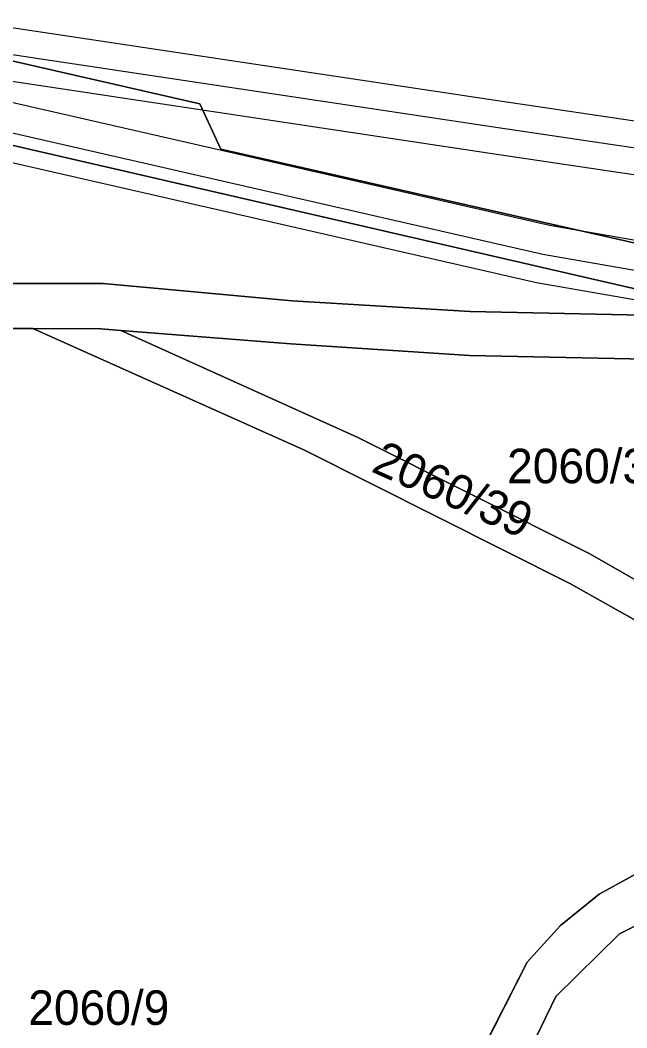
# Model space of a CAD drawing. Extents: x -263423 to -261326, y -1240067 to -1237864.
# Drawn here: x -262373.7 to -262338.5, y -1239094.9 to -1239036.5 of the extents above; entities that cross this region are included whole.
import ezdxf

# ---------------------------------------------------------------- set-up
doc = ezdxf.new("R2010")
doc.units = 0
for name, color, linetype in [('body_kn', 7, 'Continuous'), ('kladpar_druhypozemkov', 7, 'Continuous'), ('kladpar_hranice', 7, 'Continuous'), ('kladpar_parcelnecisla', 7, 'Continuous'), ('kladpar_plochy', 7, 'Continuous'), ('tarchy_linie', 7, 'Continuous')]:
    doc.layers.add(name, color=color, linetype=linetype)

msp = doc.modelspace()

# ---------------------------------------------------------------- linework, layer by layer
at = {"layer": 'body_kn'}
for p, q in [((-262363.32, -1239041.38), (-262363.32, -1239041.38)), ((-262345.77, -1239041.23), (-262345.77, -1239041.23)), ((-262346, -1239042.75), (-262346, -1239042.75)), ((-262362.09, -1239044.01), (-262362.09, -1239044.01)), ((-262346.23, -1239044.27), (-262346.23, -1239044.27)), ((-262343.03, -1239048.44), (-262343.03, -1239048.44)), ((-262343.41, -1239050.1), (-262343.41, -1239050.1)), ((-262368.92, -1239051.8), (-262368.92, -1239051.8)), ((-262343.79, -1239051.76), (-262343.79, -1239051.76)), ((-262357.96, -1239052.79), (-262357.96, -1239052.79)), ((-262347.63, -1239053.42), (-262347.63, -1239053.42)), ((-262373, -1239054.41), (-262373, -1239054.41)), ((-262373, -1239054.41), (-262373, -1239054.41)), ((-262369.06, -1239054.42), (-262369.06, -1239054.42)), ((-262367.9, -1239054.51), (-262367.9, -1239054.51)), ((-262358.04, -1239055.29), (-262358.04, -1239055.29)), ((-262347.67, -1239055.97), (-262347.67, -1239055.97)), ((-262354.18, -1239060.69), (-262354.18, -1239060.69)), ((-262354.18, -1239060.69), (-262354.18, -1239060.69)), ((-262357.25, -1239061.46), (-262357.25, -1239061.46)), ((-262357.25, -1239061.46), (-262357.25, -1239061.46)), ((-262340.73, -1239067.45), (-262340.73, -1239067.45)), ((-262341.82, -1239069.19), (-262341.82, -1239069.19)), ((-262340.15, -1239087.18), (-262340.15, -1239087.18)), ((-262342.39, -1239089), (-262342.39, -1239089)), ((-262338.98, -1239089.49), (-262338.98, -1239089.49)), ((-262344.33, -1239091.13), (-262344.33, -1239091.13)), ((-262342.66, -1239093.11), (-262342.66, -1239093.11))]:
    msp.add_line(p, q, dxfattribs=at)
at = {"layer": 'kladpar_druhypozemkov'}
for p, q in [((-262353.72, -1239062.48), (-262353.72, -1239062.48)), ((-262368.23, -1239093.05), (-262368.23, -1239093.05))]:
    msp.add_line(p, q, dxfattribs=at)
at = {"layer": 'kladpar_hranice'}
msp.add_line((-262340.73, -1239067.45), (-262354.18, -1239060.69), dxfattribs=at)
for points in [[(-262447.61, -1239026.67), (-262435.3, -1239027.56), (-262419.63, -1239030.57), (-262408.84, -1239032.51), (-262401.71, -1239031.47), (-262401.43, -1239032.59), (-262376.27, -1239038.42), (-262363.32, -1239041.38), (-262362.09, -1239044.01), (-262336.27, -1239049.87), (-262331.47, -1239049.93), (-262329.48, -1239047.74), (-262301.03, -1239054.1), (-262297.28, -1239055.01), (-262292.29, -1239056.07), (-262282.86, -1239056.49), (-262270.57, -1239051.03)], [(-262270.57, -1239051.03), (-262282.86, -1239056.49), (-262292.29, -1239056.07), (-262297.28, -1239055.01), (-262301.03, -1239054.1), (-262329.48, -1239047.74), (-262331.47, -1239049.93), (-262336.27, -1239049.87), (-262362.09, -1239044.01), (-262363.32, -1239041.38), (-262376.27, -1239038.42), (-262401.43, -1239032.59), (-262401.71, -1239031.47), (-262408.84, -1239032.51), (-262419.63, -1239030.57), (-262435.3, -1239027.56), (-262447.61, -1239026.67)], [(-262274.69, -1239055.68), (-262282.54, -1239059.25), (-262314.62, -1239051.68), (-262336.48, -1239052.47), (-262407.2, -1239036.18), (-262409.34, -1239035.83), (-262422.38, -1239032.67), (-262433.25, -1239030.89), (-262458.1, -1239027.28)], [(-262458.1, -1239027.28), (-262433.25, -1239030.89), (-262422.38, -1239032.67), (-262409.34, -1239035.83), (-262407.2, -1239036.18), (-262336.48, -1239052.47), (-262314.62, -1239051.68), (-262282.54, -1239059.25), (-262274.69, -1239055.68)], [(-262262.25, -1239069.96), (-262290.04, -1239062.26), (-262294.11, -1239060.87), (-262309.31, -1239055.25), (-262312.48, -1239054.39), (-262315.75, -1239054.1), (-262347.63, -1239053.42), (-262357.96, -1239052.79), (-262368.92, -1239051.8), (-262374.34, -1239051.8), (-262384.51, -1239047.95), (-262394.96, -1239044.84), (-262405.6, -1239042.48), (-262416.35, -1239040.89), (-262428.17, -1239040.14), (-262440, -1239040.38), (-262459.23, -1239041.69)], [(-262411.03, -1239104.77), (-262407.89, -1239094.06), (-262405.7, -1239083.12), (-262405.05, -1239076.23), (-262403.17, -1239069.52), (-262400.16, -1239063.3), (-262396.28, -1239058.82), (-262391.36, -1239055.23), (-262385.77, -1239052.84), (-262379.93, -1239051.79), (-262374.34, -1239051.8), (-262368.92, -1239051.8), (-262357.96, -1239052.79), (-262347.63, -1239053.42), (-262315.75, -1239054.1), (-262312.48, -1239054.39), (-262309.31, -1239055.25), (-262294.11, -1239060.87), (-262290.04, -1239062.26), (-262262.25, -1239069.96)], [(-262408.62, -1239105.45), (-262405.45, -1239094.49), (-262403.21, -1239083.3), (-262402.66, -1239077), (-262400.99, -1239070.86), (-262398.27, -1239065.16), (-262394.86, -1239061), (-262390.46, -1239057.64), (-262385.41, -1239055.39), (-262380.11, -1239054.38), (-262373, -1239054.41), (-262357.25, -1239061.46)], [(-262263.01, -1239072.29), (-262291.28, -1239064.54), (-262295.18, -1239063.19), (-262309.3, -1239057.93), (-262312.56, -1239056.93), (-262315.96, -1239056.62), (-262347.67, -1239055.97), (-262358.04, -1239055.29), (-262367.9, -1239054.51), (-262369.06, -1239054.42), (-262373, -1239054.41), (-262380.11, -1239054.38), (-262385.41, -1239055.39), (-262390.46, -1239057.64), (-262394.86, -1239061), (-262398.27, -1239065.16), (-262400.99, -1239070.86), (-262402.66, -1239077), (-262403.21, -1239083.3), (-262405.45, -1239094.49), (-262408.62, -1239105.45)], [(-262373, -1239054.41), (-262369.06, -1239054.42), (-262367.9, -1239054.51), (-262354.18, -1239060.69), (-262340.73, -1239067.45), (-262328.53, -1239074.4), (-262316.68, -1239081.94), (-262305.2, -1239090.03), (-262313.03, -1239087.04), (-262322.36, -1239080.68), (-262331.97, -1239074.72), (-262341.82, -1239069.19), (-262357.25, -1239061.46), (-262373, -1239054.41)], [(-262354.18, -1239060.69), (-262367.9, -1239054.51), (-262358.04, -1239055.29), (-262347.67, -1239055.97), (-262315.96, -1239056.62), (-262312.56, -1239056.93), (-262309.3, -1239057.93), (-262295.18, -1239063.19), (-262291.28, -1239064.54), (-262263.01, -1239072.29), (-262266.37, -1239082.56), (-262276.52, -1239113.42), (-262281.28, -1239107.86), (-262286.47, -1239102.68), (-262292.04, -1239097.93), (-262298.59, -1239093.5), (-262305.2, -1239090.03), (-262316.68, -1239081.94), (-262328.53, -1239074.4), (-262340.73, -1239067.45)], [(-262357.25, -1239061.46), (-262341.82, -1239069.19), (-262331.97, -1239074.72), (-262322.36, -1239080.68), (-262313.03, -1239087.04), (-262315.63, -1239086.24), (-262322.14, -1239084.74), (-262328.75, -1239083.82), (-262332.75, -1239084.11), (-262336.64, -1239085.26), (-262340.15, -1239087.18), (-262342.39, -1239089), (-262344.33, -1239091.13), (-262347.96, -1239098.24)], [(-262347.96, -1239098.24), (-262344.33, -1239091.13), (-262342.39, -1239089), (-262340.15, -1239087.18), (-262336.64, -1239085.26), (-262332.75, -1239084.11), (-262328.75, -1239083.82), (-262322.14, -1239084.74), (-262315.63, -1239086.24), (-262313.03, -1239087.04), (-262305.2, -1239090.03), (-262298.59, -1239093.5), (-262292.04, -1239097.93)], [(-262297.43, -1239097.19), (-262301.47, -1239094.73), (-262305.67, -1239092.57), (-262312.13, -1239089.96), (-262318.81, -1239088.04), (-262323.96, -1239087), (-262329.16, -1239086.31), (-262334.26, -1239087.11), (-262338.98, -1239089.49), (-262342.66, -1239093.11), (-262345.45, -1239098.88)], [(-262345.45, -1239098.88), (-262342.66, -1239093.11), (-262338.98, -1239089.49), (-262334.26, -1239087.11), (-262329.16, -1239086.31), (-262323.96, -1239087), (-262318.81, -1239088.04), (-262312.13, -1239089.96), (-262305.67, -1239092.57), (-262301.47, -1239094.73), (-262297.43, -1239097.19)]]:
    msp.add_lwpolyline(points, dxfattribs=at)
at = {"layer": 'kladpar_plochy'}
for p, q in [((-262380.11, -1239054.38), (-262373, -1239054.41)), ((-262373, -1239054.41), (-262357.25, -1239061.46)), ((-262354.18, -1239060.69), (-262367.9, -1239054.51)), ((-262367.9, -1239054.51), (-262358.04, -1239055.29)), ((-262358.04, -1239055.29), (-262347.67, -1239055.97)), ((-262347.67, -1239055.97), (-262315.96, -1239056.62)), ((-262340.73, -1239067.45), (-262354.18, -1239060.69)), ((-262357.25, -1239061.46), (-262341.82, -1239069.19)), ((-262328.53, -1239074.4), (-262340.73, -1239067.45)), ((-262341.82, -1239069.19), (-262331.97, -1239074.72)), ((-262336.64, -1239085.26), (-262340.15, -1239087.18)), ((-262340.15, -1239087.18), (-262342.39, -1239089)), ((-262338.98, -1239089.49), (-262334.26, -1239087.11)), ((-262342.39, -1239089), (-262344.33, -1239091.13)), ((-262342.66, -1239093.11), (-262338.98, -1239089.49)), ((-262344.33, -1239091.13), (-262347.96, -1239098.24)), ((-262345.45, -1239098.88), (-262342.66, -1239093.11))]:
    msp.add_line(p, q, dxfattribs=at)
for points in [[(-262447.61, -1239026.67), (-262435.3, -1239027.56), (-262419.63, -1239030.57), (-262408.84, -1239032.51), (-262401.71, -1239031.47), (-262401.43, -1239032.59), (-262376.27, -1239038.42), (-262363.32, -1239041.38), (-262362.09, -1239044.01), (-262336.27, -1239049.87), (-262331.47, -1239049.93), (-262329.48, -1239047.74), (-262301.03, -1239054.1), (-262297.28, -1239055.01), (-262292.29, -1239056.07), (-262282.86, -1239056.49), (-262270.57, -1239051.03)], [(-262270.57, -1239051.03), (-262282.86, -1239056.49), (-262292.29, -1239056.07), (-262297.28, -1239055.01), (-262301.03, -1239054.1), (-262329.48, -1239047.74), (-262331.47, -1239049.93), (-262336.27, -1239049.87), (-262362.09, -1239044.01), (-262363.32, -1239041.38), (-262376.27, -1239038.42), (-262401.43, -1239032.59), (-262401.71, -1239031.47), (-262408.84, -1239032.51), (-262419.63, -1239030.57), (-262435.3, -1239027.56), (-262447.61, -1239026.67)], [(-262274.69, -1239055.68), (-262282.54, -1239059.25), (-262314.62, -1239051.68), (-262336.48, -1239052.47), (-262407.2, -1239036.18), (-262409.34, -1239035.83), (-262422.38, -1239032.67), (-262433.25, -1239030.89), (-262458.1, -1239027.28)], [(-262458.1, -1239027.28), (-262433.25, -1239030.89), (-262422.38, -1239032.67), (-262409.34, -1239035.83), (-262407.2, -1239036.18), (-262336.48, -1239052.47), (-262314.62, -1239051.68), (-262282.54, -1239059.25), (-262274.69, -1239055.68)], [(-262262.25, -1239069.96), (-262290.04, -1239062.26), (-262294.11, -1239060.87), (-262309.31, -1239055.25), (-262312.48, -1239054.39), (-262315.75, -1239054.1), (-262347.63, -1239053.42), (-262357.96, -1239052.79), (-262368.92, -1239051.8), (-262374.34, -1239051.8), (-262384.51, -1239047.95), (-262394.96, -1239044.84), (-262405.6, -1239042.48), (-262416.35, -1239040.89), (-262428.17, -1239040.14), (-262440, -1239040.38), (-262459.23, -1239041.69)], [(-262411.03, -1239104.77), (-262407.89, -1239094.06), (-262405.7, -1239083.12), (-262405.05, -1239076.23), (-262403.17, -1239069.52), (-262400.16, -1239063.3), (-262396.28, -1239058.82), (-262391.36, -1239055.23), (-262385.77, -1239052.84), (-262379.93, -1239051.79), (-262374.34, -1239051.8), (-262368.92, -1239051.8), (-262357.96, -1239052.79), (-262347.63, -1239053.42), (-262315.75, -1239054.1), (-262312.48, -1239054.39), (-262309.31, -1239055.25), (-262294.11, -1239060.87), (-262290.04, -1239062.26), (-262262.25, -1239069.96)], [(-262263.01, -1239072.29), (-262291.28, -1239064.54), (-262295.18, -1239063.19), (-262309.3, -1239057.93), (-262312.56, -1239056.93), (-262315.96, -1239056.62), (-262347.67, -1239055.97), (-262358.04, -1239055.29), (-262367.9, -1239054.51), (-262369.06, -1239054.42), (-262373, -1239054.41), (-262380.11, -1239054.38), (-262385.41, -1239055.39), (-262390.46, -1239057.64), (-262394.86, -1239061), (-262398.27, -1239065.16), (-262400.99, -1239070.86), (-262402.66, -1239077), (-262403.21, -1239083.3), (-262405.45, -1239094.49), (-262408.62, -1239105.45)], [(-262347.96, -1239098.24), (-262344.33, -1239091.13), (-262342.39, -1239089), (-262340.15, -1239087.18), (-262336.64, -1239085.26), (-262332.75, -1239084.11), (-262328.75, -1239083.82), (-262322.14, -1239084.74), (-262315.63, -1239086.24), (-262313.03, -1239087.04), (-262305.2, -1239090.03), (-262298.59, -1239093.5), (-262292.04, -1239097.93)], [(-262297.43, -1239097.19), (-262301.47, -1239094.73), (-262305.67, -1239092.57), (-262312.13, -1239089.96), (-262318.81, -1239088.04), (-262323.96, -1239087), (-262329.16, -1239086.31), (-262334.26, -1239087.11), (-262338.98, -1239089.49), (-262342.66, -1239093.11), (-262345.45, -1239098.88)]]:
    msp.add_lwpolyline(points, dxfattribs=at)
msp.add_lwpolyline([(-262373, -1239054.41), (-262369.06, -1239054.42), (-262367.9, -1239054.51), (-262354.18, -1239060.69), (-262340.73, -1239067.45), (-262328.53, -1239074.4), (-262316.68, -1239081.94), (-262305.2, -1239090.03), (-262313.03, -1239087.04), (-262322.36, -1239080.68), (-262331.97, -1239074.72), (-262341.82, -1239069.19), (-262357.25, -1239061.46)], close=True, dxfattribs=at)
at = {"layer": 'tarchy_linie'}
for points in [[(-262477.71, -1239021.41), (-262345.77, -1239041.23), (-262277.63, -1239051.34), (-262265.69, -1239043.1), (-262256.79, -1239039.01), (-262247.85, -1239034.9), (-262272.7, -1239052.07), (-262248.05, -1239055.72), (-262161.58, -1239067.24), (-262161.11, -1239068.86), (-262160.64, -1239070.48), (-262248.45, -1239058.78), (-262276.41, -1239054.63), (-262286.64, -1239061.69), (-262343.79, -1239051.76), (-262405.64, -1239037.61), (-262469.65, -1239028.3)], [(-262511.94, -1239035.93), (-262511.51, -1239036.28), (-262508.96, -1239036.9), (-262477.5, -1239023), (-262346, -1239042.75), (-262248.25, -1239057.25), (-262161.11, -1239068.86)], [(-262515.94, -1239037.69), (-262510.7, -1239042.51), (-262469.75, -1239026.57), (-262405.4, -1239035.93), (-262343.41, -1239050.1), (-262287.03, -1239059.9), (-262256.79, -1239039.01)], [(-262390.15, -1239037.68), (-262346.23, -1239044.27), (-262281.34, -1239053.9), (-262287.42, -1239058.11), (-262343.03, -1239048.44), (-262390.15, -1239037.68)]]:
    msp.add_lwpolyline(points, dxfattribs=at)

# ---------------------------------------------------------------- texts
at = {"layer": 'kladpar_parcelnecisla'}
msp.add_text('2060/39', height=2, rotation=336, dxfattribs=at).set_placement((-262353.438, -1239062.669))
for s, p in [('2060/32', (-262345.49, -1239063.37)), ('2060/9', (-262373.26, -1239094.76))]:
    msp.add_text(s, height=2, dxfattribs=at).set_placement(p)

doc.saveas('drawing.dxf')
